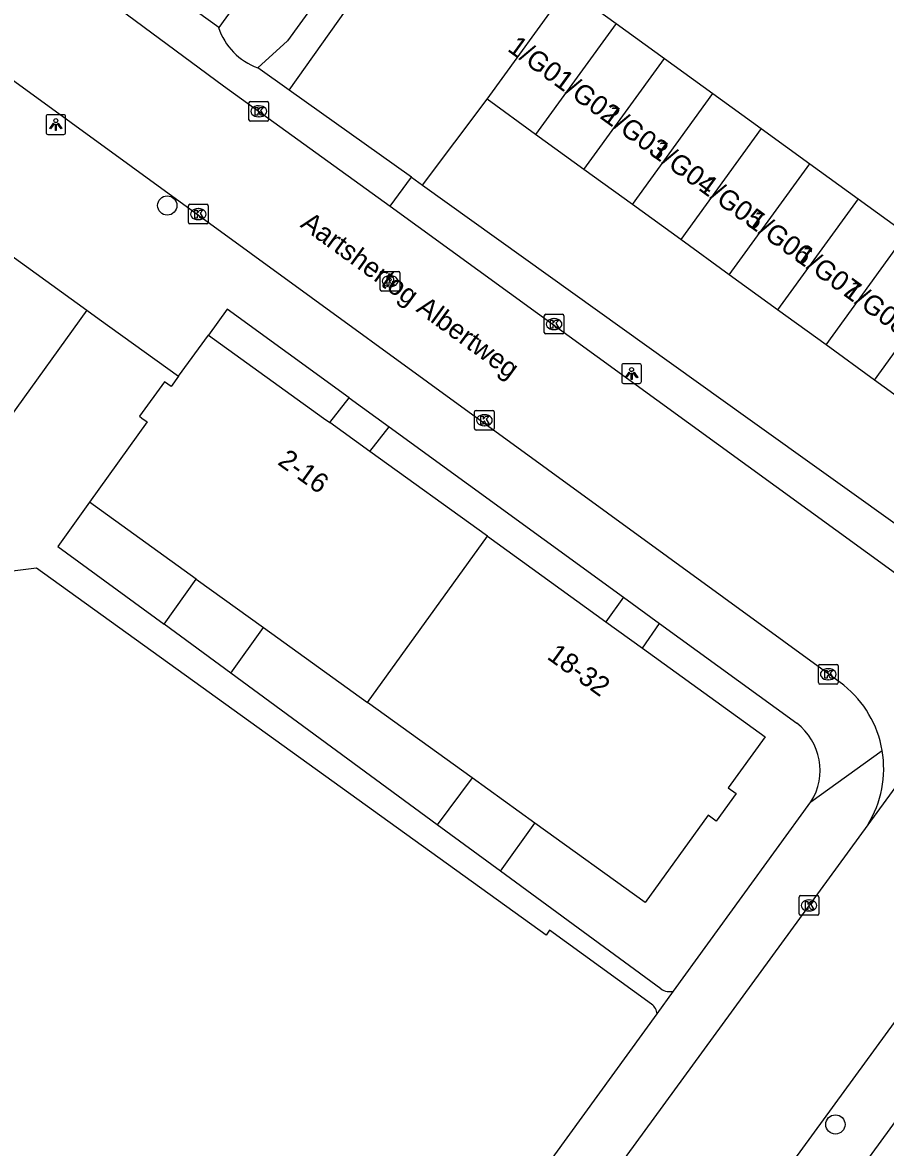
# Model space of a CAD drawing. Extents: x 160107 to 160928, y 382056 to 382918.
# Drawn here: x 160390.2 to 160434.1, y 382462.9 to 382520.1 of the extents above; entities that cross this region are included whole.
import ezdxf

# ---------------------------------------------------------------- set-up
doc = ezdxf.new("R2010")
doc.units = 0
for name, color, linetype in [('IMGEO_Boom', 7, 'Continuous'), ('IMGEO_Kolk', 7, 'Continuous'), ('IMGEO_Lichtpunt', 7, 'Continuous'), ('IMGEO_Openbare_ruimte_label', 7, 'Continuous'), ('IMGEO_Pand', 7, 'Continuous'), ('IMGEO_Pand_nummerreeks', 7, 'Continuous'), ('IMGEO_Parkeervlak_open', 7, 'Continuous'), ('IMGEO_Rijbaan_lokaal_open', 7, 'Continuous'), ('IMGEO_Rioolput', 7, 'Continuous'), ('IMGEO_Voetpad_gesloten', 7, 'Continuous'), ('IMGEO_Voetpad_op_trap', 7, 'Continuous'), ('IMGEO_Voetpad_open', 7, 'Continuous')]:
    doc.layers.add(name, color=color, linetype=linetype)

msp = doc.modelspace()

# ---------------------------------------------------------------- linework, layer by layer
at = {"layer": 'IMGEO_Boom'}
for centre in [(160397.589, 382510.799), (160431.54, 382464.099)]:
    msp.add_circle(centre, 0.489, dxfattribs=at)
at = {"layer": 'IMGEO_Kolk'}
for p, q in [((160401.74, 382515.16), (160401.74, 382516.012)), ((160401.815, 382516.086), (160402.667, 382516.086)), ((160402.228, 382515.866), (160402.253, 382515.866)), ((160402.741, 382516.012), (160402.741, 382515.16)), ((160402.667, 382515.086), (160401.815, 382515.086)), ((160402.251, 382515.306), (160402.226, 382515.306)), ((160398.666, 382509.934), (160398.666, 382510.786)), ((160398.741, 382510.86), (160399.593, 382510.86)), ((160399.154, 382510.64), (160399.179, 382510.64)), ((160399.667, 382510.786), (160399.667, 382509.934)), ((160399.593, 382509.86), (160398.741, 382509.86)), ((160399.177, 382510.08), (160399.152, 382510.08)), ((160416.819, 382505.271), (160417.671, 382505.271)), ((160416.744, 382504.345), (160416.744, 382505.197)), ((160417.232, 382505.051), (160417.257, 382505.051)), ((160417.745, 382505.197), (160417.745, 382504.345)), ((160417.671, 382504.271), (160416.819, 382504.271)), ((160417.255, 382504.491), (160417.23, 382504.491)), ((160413.203, 382499.461), (160413.203, 382500.313)), ((160413.278, 382500.387), (160414.13, 382500.387)), ((160413.691, 382500.167), (160413.716, 382500.167)), ((160414.204, 382500.313), (160414.204, 382499.461)), ((160413.714, 382499.607), (160413.689, 382499.607)), ((160414.13, 382499.387), (160413.278, 382499.387)), ((160430.677, 382486.55), (160430.677, 382487.402)), ((160430.752, 382487.476), (160431.604, 382487.476)), ((160431.165, 382487.256), (160431.19, 382487.256)), ((160431.678, 382487.402), (160431.678, 382486.55)), ((160431.604, 382486.476), (160430.752, 382486.476)), ((160431.188, 382486.696), (160431.163, 382486.696)), ((160429.696, 382474.8), (160429.696, 382475.652)), ((160429.771, 382475.726), (160430.623, 382475.726)), ((160430.697, 382475.652), (160430.697, 382474.8)), ((160430.184, 382475.506), (160430.209, 382475.506)), ((160430.623, 382474.726), (160429.771, 382474.726)), ((160430.207, 382474.946), (160430.182, 382474.946))]:
    msp.add_line(p, q, dxfattribs=at)
for points in [[(160401.74, 382515.16), (160401.74, 382516.012)], [(160401.815, 382516.086), (160402.667, 382516.086)], [(160402.061, 382515.786), (160402.184, 382515.786), (160402.184, 382515.635), (160402.314, 382515.786), (160402.478, 382515.786), (160402.332, 382515.635), (160402.485, 382515.386), (160402.333, 382515.386), (160402.248, 382515.55), (160402.184, 382515.483), (160402.184, 382515.386), (160402.061, 382515.386), (160402.061, 382515.786)], [(160402.741, 382516.012), (160402.741, 382515.16)], [(160402.667, 382515.086), (160401.815, 382515.086)], [(160398.666, 382509.934), (160398.666, 382510.786)], [(160398.741, 382510.86), (160399.593, 382510.86)], [(160398.987, 382510.56), (160399.11, 382510.56), (160399.11, 382510.409), (160399.24, 382510.56), (160399.404, 382510.56), (160399.258, 382510.409), (160399.411, 382510.16), (160399.259, 382510.16), (160399.174, 382510.324), (160399.11, 382510.257), (160399.11, 382510.16), (160398.987, 382510.16), (160398.987, 382510.56)], [(160399.667, 382510.786), (160399.667, 382509.934)], [(160399.593, 382509.86), (160398.741, 382509.86)], [(160416.819, 382505.271), (160417.671, 382505.271)], [(160416.744, 382504.345), (160416.744, 382505.197)], [(160417.065, 382504.971), (160417.188, 382504.971), (160417.188, 382504.82), (160417.318, 382504.971), (160417.482, 382504.971), (160417.336, 382504.82), (160417.489, 382504.571), (160417.337, 382504.571), (160417.252, 382504.735), (160417.188, 382504.668), (160417.188, 382504.571), (160417.065, 382504.571), (160417.065, 382504.971)], [(160417.745, 382505.197), (160417.745, 382504.345)], [(160417.671, 382504.271), (160416.819, 382504.271)], [(160413.203, 382499.461), (160413.203, 382500.313)], [(160413.278, 382500.387), (160414.13, 382500.387)], [(160414.204, 382500.313), (160414.204, 382499.461)], [(160413.524, 382500.087), (160413.647, 382500.087), (160413.647, 382499.936), (160413.777, 382500.087), (160413.941, 382500.087), (160413.795, 382499.936), (160413.948, 382499.687), (160413.796, 382499.687), (160413.711, 382499.851), (160413.647, 382499.784), (160413.647, 382499.687), (160413.524, 382499.687), (160413.524, 382500.087)], [(160414.13, 382499.387), (160413.278, 382499.387)], [(160430.677, 382486.55), (160430.677, 382487.402)], [(160430.752, 382487.476), (160431.604, 382487.476)], [(160430.998, 382487.176), (160431.121, 382487.176), (160431.121, 382487.025), (160431.251, 382487.176), (160431.415, 382487.176), (160431.269, 382487.025), (160431.422, 382486.776), (160431.27, 382486.776), (160431.185, 382486.94), (160431.121, 382486.873), (160431.121, 382486.776), (160430.998, 382486.776), (160430.998, 382487.176)], [(160431.678, 382487.402), (160431.678, 382486.55)], [(160431.604, 382486.476), (160430.752, 382486.476)], [(160429.696, 382474.8), (160429.696, 382475.652)], [(160429.771, 382475.726), (160430.623, 382475.726)], [(160430.697, 382475.652), (160430.697, 382474.8)], [(160430.017, 382475.426), (160430.14, 382475.426), (160430.14, 382475.275), (160430.27, 382475.426), (160430.434, 382475.426), (160430.288, 382475.275), (160430.441, 382475.026), (160430.289, 382475.026), (160430.204, 382475.19), (160430.14, 382475.123), (160430.14, 382475.026), (160430.017, 382475.026), (160430.017, 382475.426)], [(160430.623, 382474.726), (160429.771, 382474.726)]]:
    msp.add_lwpolyline(points, dxfattribs=at)
for centre, start, end in [((160401.817, 382516.01), 91.552, 178.448), ((160401.817, 382516.01), 91.552, 178.448), ((160402.665, 382516.01), 1.552, 88.448), ((160402.665, 382516.01), 1.552, 88.448), ((160401.817, 382515.162), 181.552, 268.448), ((160401.817, 382515.162), 181.552, 268.448), ((160402.665, 382515.162), 271.552, 358.448), ((160402.665, 382515.162), 271.552, 358.448), ((160398.743, 382510.784), 91.552, 178.448), ((160398.743, 382510.784), 91.552, 178.448), ((160399.591, 382510.784), 1.552, 88.448), ((160399.591, 382510.784), 1.552, 88.448), ((160398.743, 382509.936), 181.552, 268.448), ((160398.743, 382509.936), 181.552, 268.448), ((160399.591, 382509.936), 271.552, 358.448), ((160399.591, 382509.936), 271.552, 358.448), ((160416.821, 382505.195), 91.552, 178.448), ((160416.821, 382505.195), 91.552, 178.448), ((160417.669, 382505.195), 1.552, 88.448), ((160417.669, 382505.195), 1.552, 88.448), ((160416.821, 382504.347), 181.552, 268.448), ((160416.821, 382504.347), 181.552, 268.448), ((160417.669, 382504.347), 271.552, 358.448), ((160417.669, 382504.347), 271.552, 358.448), ((160413.28, 382500.311), 91.552, 178.448), ((160413.28, 382500.311), 91.552, 178.448), ((160414.128, 382500.311), 1.552, 88.448), ((160414.128, 382500.311), 1.552, 88.448), ((160413.28, 382499.463), 181.552, 268.448), ((160413.28, 382499.463), 181.552, 268.448), ((160414.128, 382499.463), 271.552, 358.448), ((160414.128, 382499.463), 271.552, 358.448), ((160430.754, 382487.4), 91.552, 178.448), ((160430.754, 382487.4), 91.552, 178.448), ((160431.602, 382487.4), 1.552, 88.448), ((160431.602, 382487.4), 1.552, 88.448), ((160430.754, 382486.552), 181.552, 268.448), ((160430.754, 382486.552), 181.552, 268.448), ((160431.602, 382486.552), 271.552, 358.448), ((160431.602, 382486.552), 271.552, 358.448), ((160429.773, 382475.65), 91.552, 178.448), ((160429.773, 382475.65), 91.552, 178.448), ((160430.621, 382475.65), 1.552, 88.448), ((160430.621, 382475.65), 1.552, 88.448), ((160429.773, 382474.802), 181.552, 268.448), ((160429.773, 382474.802), 181.552, 268.448), ((160430.621, 382474.802), 271.552, 358.448), ((160430.621, 382474.802), 271.552, 358.448)]:
    msp.add_arc(centre, 0.0765, start, end, dxfattribs=at)
for centre, major_axis, ratio, start_param, end_param in [((160402.227, 382515.586), (-0.387, 0.002), 0.722429, 4.712389, 7.853982), ((160402.252, 382515.586), (-0.39, 0.002), 0.717154, 1.570796, 4.712389), ((160399.153, 382510.36), (-0.387, 0.002), 0.722429, 4.712389, 7.853982), ((160399.178, 382510.36), (-0.39, 0.002), 0.717154, 1.570796, 4.712389), ((160417.231, 382504.771), (-0.387, 0.002), 0.722429, 4.712389, 7.853982), ((160417.256, 382504.771), (-0.39, 0.002), 0.717154, 1.570796, 4.712389), ((160413.69, 382499.887), (-0.387, 0.002), 0.722429, 4.712389, 7.853982), ((160413.715, 382499.887), (-0.39, 0.002), 0.717154, 1.570796, 4.712389), ((160431.164, 382486.976), (-0.387, 0.002), 0.722429, 4.712389, 7.853982), ((160431.189, 382486.976), (-0.39, 0.002), 0.717154, 1.570796, 4.712389), ((160430.183, 382475.226), (-0.387, 0.002), 0.722429, 4.712389, 7.853982), ((160430.208, 382475.226), (-0.39, 0.002), 0.717154, 1.570796, 4.712389)]:
    msp.add_ellipse(centre, major_axis=major_axis, ratio=ratio, start_param=start_param, end_param=end_param, dxfattribs=at)
at = {"layer": 'IMGEO_Lichtpunt'}
for p, q in [((160391.428, 382515.315), (160391.428, 382514.508)), ((160391.428, 382515.315), (160391.428, 382514.508)), ((160392.33, 382515.41), (160391.522, 382515.41)), ((160392.33, 382515.41), (160391.522, 382515.41)), ((160392.424, 382514.508), (160392.424, 382515.315)), ((160392.424, 382514.508), (160392.424, 382515.315)), ((160391.522, 382514.414), (160392.33, 382514.414)), ((160391.522, 382514.414), (160392.33, 382514.414)), ((160420.685, 382502.661), (160420.685, 382501.854)), ((160420.685, 382502.661), (160420.685, 382501.854)), ((160421.587, 382502.756), (160420.779, 382502.756)), ((160421.587, 382502.756), (160420.779, 382502.756)), ((160421.681, 382501.854), (160421.681, 382502.661)), ((160421.681, 382501.854), (160421.681, 382502.661)), ((160420.779, 382501.76), (160421.587, 382501.76)), ((160420.779, 382501.76), (160421.587, 382501.76))]:
    msp.add_line(p, q, dxfattribs=at)
for points in [[(160391.802, 382514.979), (160391.841, 382514.951), (160391.653, 382514.689), (160391.615, 382514.716), (160391.802, 382514.979)], [(160391.904, 382514.931), (160391.951, 382514.931), (160391.951, 382514.609), (160391.904, 382514.609), (160391.904, 382514.931)], [(160392.014, 382514.951), (160392.052, 382514.978), (160392.239, 382514.716), (160392.2, 382514.688), (160392.014, 382514.951)], [(160421.059, 382502.325), (160421.098, 382502.297), (160420.91, 382502.035), (160420.872, 382502.062), (160421.059, 382502.325)], [(160421.161, 382502.277), (160421.208, 382502.277), (160421.208, 382501.955), (160421.161, 382501.955), (160421.161, 382502.277)], [(160421.271, 382502.297), (160421.309, 382502.324), (160421.496, 382502.062), (160421.457, 382502.034), (160421.271, 382502.297)]]:
    msp.add_lwpolyline(points, dxfattribs=at)
for centre in [(160391.927, 382515.113), (160421.184, 382502.459)]:
    msp.add_circle(centre, 0.0994, dxfattribs=at)
for centre, start, end in [((160391.522, 382515.315), 90, 180), ((160391.522, 382515.315), 90, 180), ((160392.33, 382515.315), 0, 90), ((160392.33, 382515.315), 0, 90), ((160391.522, 382514.508), 180, 270), ((160391.522, 382514.508), 180, 270), ((160392.33, 382514.508), 270, 0), ((160392.33, 382514.508), 270, 360), ((160420.779, 382502.661), 90, 180), ((160420.779, 382502.661), 90, 180), ((160421.587, 382502.661), 0, 90), ((160421.587, 382502.661), 0, 90), ((160420.779, 382501.854), 180, 270), ((160420.779, 382501.854), 180, 270), ((160421.587, 382501.854), 270, 0), ((160421.587, 382501.854), 270, 360)]:
    msp.add_arc(centre, 0.0946, start, end, dxfattribs=at)
at = {"layer": 'IMGEO_Pand'}
for points in [[(160400.201, 382519.844), (160395.868, 382522.985), (160395.629, 382522.656), (160394.194, 382523.696), (160394.48, 382524.091), (160391.847, 382525.999)], [(160404.398, 382525.635), (160400.201, 382519.844)], [(160413.843, 382516.2), (160417.933, 382521.84), (160420.393, 382520.056)], [(160420.393, 382520.056), (160416.303, 382514.416)], [(160420.393, 382520.056), (160422.852, 382518.273)], [(160418.763, 382512.633), (160422.852, 382518.273)], [(160422.852, 382518.273), (160425.312, 382516.489)], [(160416.303, 382514.416), (160413.843, 382516.2)], [(160421.222, 382510.849), (160425.312, 382516.489)], [(160425.312, 382516.489), (160427.772, 382514.705)], [(160418.763, 382512.633), (160416.303, 382514.416)], [(160427.772, 382514.705), (160423.682, 382509.065)], [(160427.772, 382514.705), (160430.232, 382512.922)], [(160426.142, 382507.282), (160430.232, 382512.922)], [(160430.232, 382512.922), (160432.692, 382511.138)], [(160421.222, 382510.849), (160418.763, 382512.633)], [(160432.692, 382511.138), (160428.602, 382505.498)], [(160432.692, 382511.138), (160435.152, 382509.354)], [(160423.682, 382509.065), (160421.222, 382510.849)], [(160431.062, 382503.714), (160435.152, 382509.354)], [(160426.142, 382507.282), (160423.682, 382509.065)], [(160433.522, 382501.931), (160437.611, 382507.571)], [(160428.602, 382505.498), (160426.142, 382507.282)], [(160431.062, 382503.714), (160428.602, 382505.498)], [(160398.161, 382502.118), (160399.688, 382504.218)], [(160399.688, 382504.218), (160405.532, 382500), (160405.857, 382499.765)], [(160433.522, 382501.931), (160431.062, 382503.714)], [(160398.161, 382502.118), (160397.781, 382501.596), (160397.448, 382501.837), (160396.176, 382500.089), (160396.3, 382499.998), (160396.575, 382499.807), (160393.642, 382495.715)], [(160435.981, 382500.147), (160433.522, 382501.931)], [(160407.885, 382498.302), (160405.857, 382499.765)], [(160413.856, 382493.991), (160407.885, 382498.302)], [(160399.054, 382491.816), (160393.642, 382495.715)], [(160407.759, 382485.545), (160413.856, 382493.991)], [(160413.856, 382493.991), (160419.879, 382489.644)], [(160399.054, 382491.816), (160402.477, 382489.351)], [(160402.477, 382489.351), (160407.759, 382485.545)], [(160419.879, 382489.644), (160421.729, 382488.309)], [(160421.729, 382488.309), (160427.969, 382483.805), (160426.096, 382481.207), (160426.493, 382480.92), (160425.483, 382479.519), (160425.076, 382479.812), (160421.877, 382475.374), (160416.266, 382479.416)], [(160413.075, 382481.715), (160407.759, 382485.545)], [(160416.266, 382479.416), (160413.075, 382481.715)]]:
    msp.add_lwpolyline(points, dxfattribs=at)
at = {"layer": 'IMGEO_Parkeervlak_open'}
msp.add_lwpolyline([(160410.556, 382511.838), (160413.843, 382516.2)], dxfattribs=at)
at = {"layer": 'IMGEO_Rijbaan_lokaal_open'}
for points in [[(160386.785, 382526.833), (160387.119, 382526.518), (160388.654, 382525.598), (160400.441, 382516.883), (160408.922, 382510.77)], [(160431.973, 382486.418), (160383.735, 382521.537)], [(160408.922, 382510.77), (160434.595, 382492.109)], [(160443.22, 382493.058), (160433.188, 382479.332)], [(160410.851, 382436.796), (160448.923, 382489.003)], [(160433.188, 382479.332), (160391.333, 382421.95)]]:
    msp.add_lwpolyline(points, dxfattribs=at)
for centre, radius, start, end in [((160428.544, 382482.181), 5.451, 9.7515, 51.0148), ((160428.553, 382482.183), 5.442, 328.4066, 9.7457)]:
    msp.add_arc(centre, radius, start, end, dxfattribs=at)
at = {"layer": 'IMGEO_Rioolput'}
for p, q in [((160408.409, 382506.527), (160408.409, 382507.379)), ((160408.484, 382507.453), (160409.336, 382507.453)), ((160408.897, 382507.233), (160408.922, 382507.233)), ((160409.41, 382507.379), (160409.41, 382506.527)), ((160409.336, 382506.453), (160408.484, 382506.453)), ((160408.92, 382506.673), (160408.895, 382506.673))]:
    msp.add_line(p, q, dxfattribs=at)
for points in [[(160408.409, 382506.527), (160408.409, 382507.379)], [(160408.484, 382507.453), (160409.336, 382507.453)], [(160408.998, 382507.151), (160408.746, 382507.153), (160408.746, 382506.753)], [(160408.924, 382507.072), (160408.87, 382507.072), (160408.87, 382506.991)], [(160408.87, 382506.991), (160408.922, 382506.991)], [(160409.41, 382507.379), (160409.41, 382506.527)], [(160409.336, 382506.453), (160408.484, 382506.453)], [(160408.746, 382506.753), (160408.87, 382506.753), (160408.87, 382506.915), (160408.881, 382506.915)], [(160408.928, 382506.886), (160408.999, 382506.753), (160409.139, 382506.753), (160409.074, 382506.879)]]:
    msp.add_lwpolyline(points, dxfattribs=at)
for centre, radius, start, end in [((160408.486, 382507.377), 0.0765, 91.552, 178.448), ((160408.486, 382507.377), 0.0765, 91.552, 178.448), ((160408.906, 382507.18), 0.19, 274.7715, 282.9687), ((160408.93, 382506.976), 0.0964, 77.0061, 93.1865), ((160408.944, 382507.033), 0.0378, 276.6634, 79.6772), ((160408.997, 382507.041), 0.109, 350.3612, 89.416), ((160408.995, 382507.041), 0.112, 277.5842, 350.9817), ((160409.334, 382507.377), 0.0765, 1.552, 88.448), ((160409.334, 382507.377), 0.0765, 1.552, 88.448), ((160408.486, 382506.529), 0.0765, 181.552, 268.448), ((160408.486, 382506.529), 0.0765, 181.552, 268.448), ((160408.88, 382506.862), 0.0533, 26.0293, 88.6989), ((160408.979, 382506.826), 0.108, 29.5134, 73.7905), ((160409.334, 382506.529), 0.0765, 271.552, 358.448), ((160409.334, 382506.529), 0.0765, 271.552, 358.448)]:
    msp.add_arc(centre, radius, start, end, dxfattribs=at)
for centre, major_axis, ratio, start_param, end_param in [((160408.896, 382506.953), (-0.387, 0.002), 0.722429, 4.712389, 7.853982), ((160408.921, 382506.953), (-0.39, 0.002), 0.717154, 1.570796, 4.712389)]:
    msp.add_ellipse(centre, major_axis=major_axis, ratio=ratio, start_param=start_param, end_param=end_param, dxfattribs=at)
at = {"layer": 'IMGEO_Voetpad_gesloten'}
for points in [[(160405.857, 382499.765), (160406.829, 382501.024)], [(160406.829, 382501.024), (160408.86, 382499.547)], [(160407.885, 382498.302), (160408.86, 382499.547)], [(160420.769, 382490.889), (160419.879, 382489.644)], [(160420.769, 382490.889), (160422.593, 382489.562)], [(160421.729, 382488.309), (160422.593, 382489.562)]]:
    msp.add_lwpolyline(points, dxfattribs=at)
at = {"layer": 'IMGEO_Voetpad_op_trap'}
for points in [[(160397.427, 382489.518), (160399.054, 382491.816)], [(160400.819, 382487.029), (160402.477, 382489.351)], [(160413.075, 382481.715), (160411.311, 382479.33)], [(160414.525, 382476.971), (160416.266, 382479.416)]]:
    msp.add_lwpolyline(points, dxfattribs=at)
at = {"layer": 'IMGEO_Voetpad_open'}
for points in [[(160403.791, 382516.657), (160437.989, 382564.836), (160472.07, 382537.55)], [(160407.104, 382523.884), (160403.7, 382519.166), (160402.184, 382517.802)], [(160403.791, 382516.657), (160402.184, 382517.802)], [(160378.529, 382516.304), (160393.498, 382505.486)], [(160410.005, 382512.232), (160403.791, 382516.657)], [(160408.922, 382510.77), (160410.005, 382512.232)], [(160410.005, 382512.232), (160410.556, 382511.838)], [(160410.556, 382511.838), (160427.088, 382500), (160435.401, 382494.048)], [(160393.498, 382505.486), (160389.561, 382500), (160388.289, 382498.227), (160388.019, 382498.346)], [(160393.498, 382505.486), (160394.132, 382505.028), (160398.161, 382502.118)], [(160406.829, 382501.024), (160400.638, 382505.525), (160399.688, 382504.218)], [(160408.86, 382499.547), (160420.769, 382490.889)], [(160393.642, 382495.715), (160392.036, 382493.474), (160397.427, 382489.518)], [(160422.2, 382470.206), (160417.015, 382473.964), (160416.838, 382473.717), (160390.944, 382492.372), (160384.801, 382491.609), (160352.064, 382446.689)], [(160400.819, 382487.029), (160397.427, 382489.518)], [(160422.593, 382489.562), (160429.572, 382484.488)], [(160411.747, 382432.918), (160452.196, 382488.373)], [(160411.311, 382479.33), (160400.819, 382487.029)], [(160430.297, 382480.492), (160433.916, 382483.104)], [(160423.32, 382470.875), (160430.297, 382480.492)], [(160414.525, 382476.971), (160411.311, 382479.33)], [(160422.674, 382470.991), (160414.525, 382476.971)], [(160422.478, 382469.715), (160423.32, 382470.875)], [(160389.495, 382424.254), (160422.478, 382469.715)]]:
    msp.add_lwpolyline(points, dxfattribs=at)
for centre, radius, start, end in [((160403.242, 382520.813), 3.192, 197.6803, 250.6401), ((160427.76, 382482.095), 3.001, 327.7098, 52.857), ((160423.115, 382471.59), 0.744, 233.6442, 285.996), ((160421.799, 382469.655), 0.681, 5.0593, 53.977)]:
    msp.add_arc(centre, radius, start, end, dxfattribs=at)

# ---------------------------------------------------------------- texts
at = {"layer": 'IMGEO_Openbare_ruimte_label'}
msp.add_text('Aartshertog Albertweg', height=1, rotation=323.9094, dxfattribs=at).set_placement((160404.3, 382509.742))
at = {"layer": 'IMGEO_Pand_nummerreeks'}
for s, rotation, p in [('1/G01', 323.9581, (160414.826, 382518.69)), ('1/G02', 323.9581, (160417.18, 382516.977)), ('1/G03', 323.9581, (160419.633, 382515.192)), ('1/G04', 323.9581, (160422.081, 382513.411)), ('1/G05', 323.9581, (160424.528, 382511.63)), ('1/G06', 323.9581, (160426.976, 382509.848)), ('1/G07', 323.9581, (160429.424, 382508.067)), ('1/G08', 323.9581, (160431.875, 382506.284)), ('2-16', 324.1787, (160403.148, 382497.676)), ('18-32', 324.1787, (160416.835, 382487.796))]:
    msp.add_text(s, height=1, rotation=rotation, dxfattribs=at).set_placement(p)

doc.saveas('drawing.dxf')
